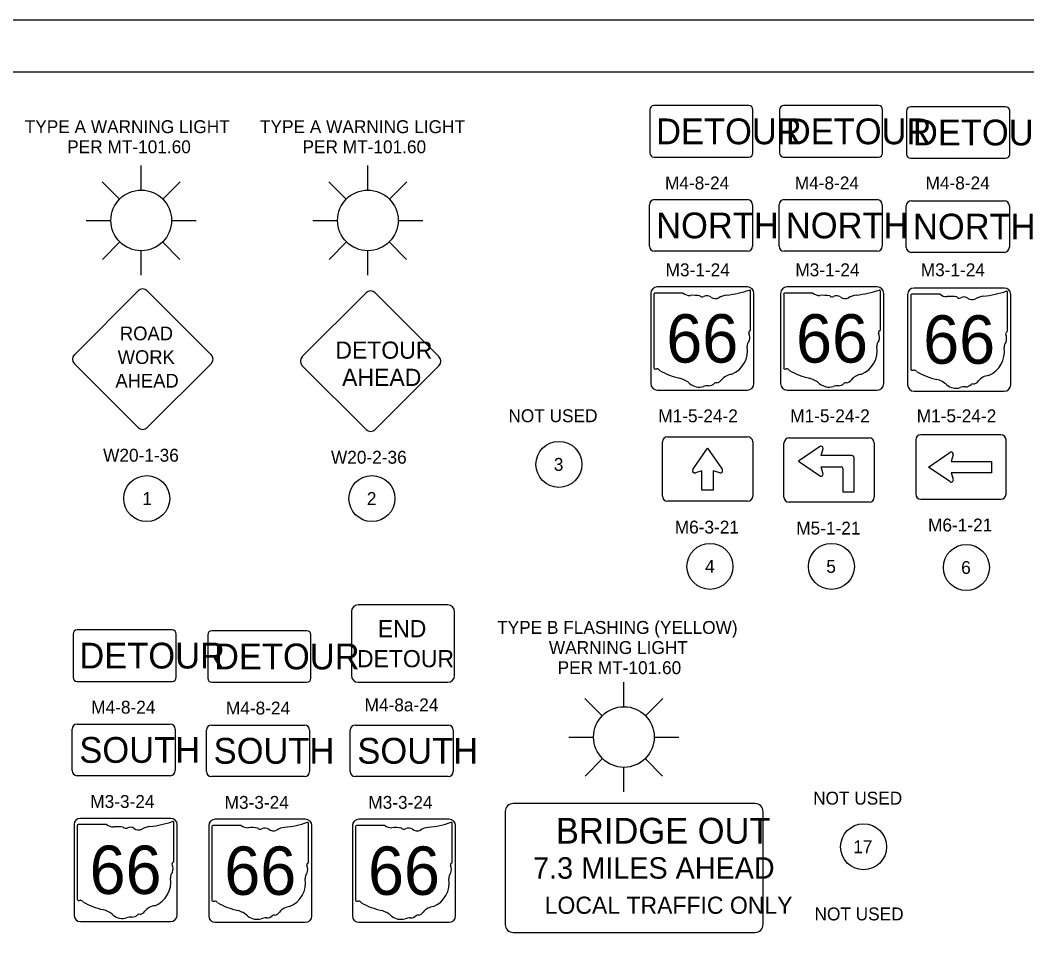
# Model space of a CAD drawing. Extents: x -87 to 2145, y -2128 to 440.
# Drawn here: x 283.9 to 479.1, y 262.6 to 440 of the extents above; entities that cross this region are included whole.
import ezdxf

# ---------------------------------------------------------------- set-up
doc = ezdxf.new("R2010")
doc.units = 0
for name, color, linetype in [('Default', 7, 'Continuous'), ('SH_Border', 7, 'Continuous'), ('SH_Cut_Line', 7, 'Continuous'), ('SN_P_Signs', 7, 'Continuous'), ('SN_P_Text', 7, 'Continuous'), ('SN_X_Public', 7, 'Continuous')]:
    doc.layers.add(name, color=color, linetype=linetype)

msp = doc.modelspace()

# ---------------------------------------------------------------- linework, layer by layer
at = {"layer": 'Default'}
for centre in [(388.38, 353.86), (308.46, 347.23), (352.13, 347.23), (417.68, 334.08), (441.23, 334.08), (467.39, 333.86), (447.46, 279.71)]:
    msp.add_circle(centre, 4.46, dxfattribs=at)
at = {"layer": 'SH_Border'}
msp.add_lwpolyline([(30, 430), (670, 430), (670, 10), (30, 10)], close=True, dxfattribs=at)
at = {"layer": 'SH_Cut_Line'}
msp.add_lwpolyline([(0, 0), (680, 0), (680, 440), (0, 440)], close=True, dxfattribs=at)
at = {"layer": 'SN_P_Signs'}
for p, q in [((405.93, 396.19), (405.93, 404.19)), ((406.93, 405.19), (424.93, 405.19)), ((425.93, 404.19), (425.93, 396.19)), ((431.09, 396.19), (431.09, 404.19)), ((432.09, 405.19), (450.09, 405.19)), ((451.09, 404.19), (451.09, 396.19)), ((456.73, 404.97), (474.73, 404.97)), ((455.73, 395.97), (455.73, 403.97)), ((475.73, 403.97), (475.73, 395.97)), ((424.93, 395.19), (406.93, 395.19)), ((450.09, 395.19), (432.09, 395.19)), ((474.73, 394.97), (456.73, 394.97)), ((406.81, 386.83), (406.81, 372.6)), ((412.49, 387.07), (407, 387.07)), ((425.56, 379.98), (425.56, 387.42)), ((431.97, 386.83), (431.97, 372.6)), ((437.64, 387.07), (432.15, 387.07)), ((450.72, 379.98), (450.72, 387.42)), ((456.62, 386.61), (456.62, 372.37)), ((462.29, 386.85), (456.8, 386.85)), ((475.36, 379.76), (475.36, 387.2)), ((425.56, 379.98), (425.56, 379.98)), ((450.72, 379.98), (450.72, 379.98)), ((475.36, 379.76), (475.36, 379.76)), ((409.47, 359.2), (424.97, 359.2)), ((474.08, 359.6), (458.58, 359.6)), ((474.08, 359.6), (474.08, 359.6)), ((408.47, 347.7), (408.47, 358.2)), ((425.97, 358.2), (425.97, 347.7)), ((432.03, 347.5), (432.03, 358)), ((433.03, 359), (448.53, 359)), ((438.92, 357.27), (434.84, 354.47)), ((449.53, 358), (449.53, 347.5)), ((457.58, 358.6), (457.58, 348.1)), ((475.08, 348.1), (475.08, 358.6)), ((414.37, 352.87), (417.22, 357.01)), ((417.22, 357.01), (420.01, 352.93)), ((439.22, 355.57), (439.64, 356.97)), ((445.16, 355.57), (439.22, 355.57)), ((445.16, 355.57), (445.16, 355.57)), ((460.08, 353.35), (464.21, 356.19)), ((464.85, 355.72), (464.45, 354.44)), ((434.84, 354.47), (438.92, 351.68)), ((439.64, 351.97), (439.22, 353.38)), ((439.22, 353.38), (443.13, 353.38)), ((445.63, 348.53), (445.63, 355.1)), ((464.16, 350.55), (460.08, 353.35)), ((464.45, 354.44), (472.26, 354.44)), ((472.26, 354.44), (472.26, 352.25)), ((416.12, 352.63), (414.84, 352.24)), ((416.12, 348.88), (416.12, 352.63)), ((419.59, 352.24), (418.31, 352.63)), ((418.31, 352.63), (418.31, 348.88)), ((443.44, 353.07), (443.44, 348.53)), ((472.26, 352.25), (464.45, 352.25)), ((464.45, 352.25), (464.85, 350.97)), ((418.31, 348.88), (416.12, 348.88)), ((443.44, 348.53), (445.63, 348.53)), ((443.44, 348.53), (445.63, 348.53)), ((424.97, 346.7), (409.47, 346.7)), ((448.53, 346.5), (433.03, 346.5)), ((458.58, 347.1), (474.08, 347.1)), ((295, 303.49), (313, 303.49)), ((321.05, 303.32), (339.05, 303.32)), ((348.91, 303.32), (366.91, 303.32)), ((294, 294.49), (294, 302.49)), ((314, 302.49), (314, 294.49)), ((320.05, 294.32), (320.05, 302.32)), ((340.05, 302.32), (340.05, 294.32)), ((347.91, 294.32), (347.91, 302.32)), ((367.91, 302.32), (367.91, 294.32)), ((313, 293.49), (295, 293.49)), ((339.05, 293.32), (321.05, 293.32)), ((366.91, 293.32), (348.91, 293.32)), ((294.98, 283.78), (294.98, 269.55)), ((300.66, 284.03), (295.17, 284.03)), ((313.73, 276.94), (313.73, 284.38)), ((321.1, 283.62), (321.1, 269.38)), ((326.78, 283.86), (321.29, 283.86)), ((339.85, 276.77), (339.85, 284.21)), ((348.96, 283.62), (348.96, 269.38)), ((354.64, 283.86), (349.15, 283.86)), ((367.71, 276.77), (367.71, 284.21)), ((313.73, 276.94), (313.73, 276.94)), ((339.85, 276.77), (339.85, 276.77)), ((367.71, 276.77), (367.71, 276.77))]:
    msp.add_line(p, q, dxfattribs=at)
for points in [[(406.01, 422.63), (406.01, 414.23)], [(425.21, 423.43), (406.81, 423.43)], [(426.01, 414.23), (426.01, 422.63)], [(431.16, 422.63), (431.16, 414.23)], [(450.36, 423.43), (431.96, 423.43)], [(451.16, 414.23), (451.16, 422.63)], [(455.81, 422.41), (455.81, 414.01)], [(475.01, 423.21), (456.61, 423.21)], [(475.81, 414.01), (475.81, 422.41)], [(406.81, 413.43), (425.21, 413.43)], [(431.96, 413.43), (450.36, 413.43)], [(456.61, 413.21), (475.01, 413.21)], [(294.44, 375.13), (306.81, 387.51)], [(308.58, 387.51), (320.95, 375.13)], [(338.62, 374.75), (350.99, 387.12)], [(352.76, 387.12), (365.13, 374.75)], [(406.2, 387.02), (406.2, 369.52)], [(424.95, 388.27), (407.45, 388.27)], [(426.2, 369.52), (426.2, 387.02)], [(431.36, 387.02), (431.36, 369.52)], [(450.11, 388.27), (432.61, 388.27)], [(451.36, 369.52), (451.36, 387.02)], [(456, 386.8), (456, 369.3)], [(474.75, 388.05), (457.25, 388.05)], [(476, 369.3), (476, 386.8)], [(306.81, 360.99), (294.44, 373.37)], [(320.95, 373.37), (308.58, 360.99)], [(350.99, 360.61), (338.62, 372.98)], [(365.13, 372.98), (352.76, 360.61)], [(407.45, 368.27), (424.95, 368.27)], [(432.61, 368.27), (450.11, 368.27)], [(457.25, 368.05), (474.75, 368.05)], [(366.86, 326.61), (349.46, 326.61)], [(348.16, 325.31), (348.16, 312.91)], [(368.16, 312.91), (368.16, 325.31)], [(294.18, 320.98), (294.18, 312.58)], [(313.38, 321.78), (294.98, 321.78)], [(314.18, 312.58), (314.18, 320.98)], [(320.3, 320.81), (320.3, 312.41)], [(339.5, 321.61), (321.1, 321.61)], [(340.3, 312.41), (340.3, 320.81)], [(294.98, 311.78), (313.38, 311.78)], [(321.1, 311.61), (339.5, 311.61)], [(349.46, 311.61), (366.86, 311.61)], [(426.42, 288.1), (379.54, 288.1)], [(313.12, 285.22), (295.62, 285.22)], [(339.24, 285.06), (321.74, 285.06)], [(367.1, 285.06), (349.6, 285.06)], [(377.98, 286.54), (377.98, 264.66)], [(427.98, 264.66), (427.98, 286.54)], [(294.37, 283.97), (294.37, 266.47)], [(314.37, 266.47), (314.37, 283.97)], [(320.49, 283.81), (320.49, 266.31)], [(340.49, 266.31), (340.49, 283.81)], [(348.35, 283.81), (348.35, 266.31)], [(368.35, 266.31), (368.35, 283.81)], [(295.62, 265.22), (313.12, 265.22)], [(321.74, 265.06), (339.24, 265.06)], [(349.6, 265.06), (367.1, 265.06)], [(379.54, 263.1), (426.42, 263.1)]]:
    msp.add_lwpolyline(points, dxfattribs=at)
for centre, radius, start, end in [((406.81, 422.63), 0.8, 90, 180), ((425.21, 422.63), 0.8, 0, 90), ((431.96, 422.63), 0.8, 90, 180), ((450.36, 422.63), 0.8, 0, 90), ((456.61, 422.41), 0.8, 90, 180), ((475.01, 422.41), 0.8, 0, 90), ((406.81, 414.23), 0.8, 180, 270), ((425.21, 414.23), 0.8, 270, 0), ((431.96, 414.23), 0.8, 180, 270), ((450.36, 414.23), 0.8, 270, 0), ((456.61, 414.01), 0.8, 180, 270), ((475.01, 414.01), 0.8, 270, 0), ((406.93, 404.19), 1, 90, 180), ((424.93, 404.19), 1, 0, 90), ((432.09, 404.19), 1, 90, 180), ((450.09, 404.19), 1, 0, 90), ((456.73, 403.97), 1, 90, 180), ((474.73, 403.97), 1, 0, 90), ((406.93, 396.19), 1, 180, 270), ((424.93, 396.19), 1, 270, 0), ((432.09, 396.19), 1, 180, 270), ((450.09, 396.19), 1, 270, 0), ((456.73, 395.97), 1, 180, 270), ((474.73, 395.97), 1, 270, 0), ((307.69, 386.62), 1.25, 45, 135), ((351.88, 386.24), 1.25, 45, 135), ((407.45, 387.02), 1.25, 90, 180), ((407.03, 386.86), 0.217, 98.1301, 188.1301), ((413.8, 388.72), 2.11, 231.6195, 271.1119), ((414.49, 379.08), 7.56, 80.4867, 94.9883), ((416.21, 386.93), 0.608, 219.7921, 297.1024), ((417.1, 385.29), 1.26, 54.4667, 119.1411), ((421.42, 382.72), 4, 97.3462, 120.7689), ((418.88, 406.47), 19.88, 275.8445, 288.9065), ((424.95, 387.02), 1.25, 0, 90), ((425.35, 387.46), 0.209, 351.8621, 97.738), ((432.61, 387.02), 1.25, 90, 180), ((432.18, 386.86), 0.217, 98.1301, 188.1301), ((438.95, 388.72), 2.11, 231.6195, 271.1119), ((439.65, 379.08), 7.56, 80.4867, 94.9883), ((441.37, 386.93), 0.608, 219.7921, 297.1024), ((442.26, 385.29), 1.26, 54.4667, 119.1411), ((446.57, 382.72), 4, 97.3462, 120.7689), ((444.04, 406.47), 19.88, 275.8445, 288.9065), ((450.11, 387.02), 1.25, 0, 90), ((450.51, 387.46), 0.209, 351.8621, 97.738), ((457.25, 386.8), 1.25, 90, 180), ((456.83, 386.64), 0.217, 98.1301, 188.1301), ((463.6, 388.5), 2.11, 231.6195, 271.1119), ((468.69, 406.25), 19.88, 275.8445, 288.9065), ((474.75, 386.8), 1.25, 0, 90), ((475.16, 387.23), 0.209, 351.8621, 97.738), ((418.74, 387.54), 1.52, 233.8562, 294.8282), ((443.89, 387.54), 1.52, 233.8562, 294.8282), ((464.3, 378.86), 7.56, 80.4867, 94.9883), ((466.01, 386.71), 0.608, 219.7921, 297.1024), ((466.91, 385.06), 1.26, 54.4667, 119.1411), ((468.54, 387.32), 1.52, 233.8562, 294.8282), ((471.22, 382.5), 4, 97.3462, 120.7689), ((425.51, 379.43), 0.323, 107.944, 210.337), ((423.46, 378.49), 1.94, 340.033, 23.6496), ((425.34, 379.95), 0.223, 289.6038, 7.7341), ((450.67, 379.43), 0.323, 107.944, 210.337), ((448.61, 378.49), 1.94, 340.033, 23.6496), ((450.49, 379.95), 0.223, 289.6038, 7.7341), ((475.32, 379.21), 0.323, 107.944, 210.337), ((473.26, 378.27), 1.94, 340.033, 23.6496), ((475.14, 379.73), 0.223, 289.6038, 7.7341), ((426.31, 376.86), 1.41, 136.8065, 186.9296), ((451.46, 376.86), 1.41, 136.8065, 186.9296), ((476.11, 376.64), 1.41, 136.8065, 186.9296), ((295.32, 374.25), 1.25, 135, 225), ((320.07, 374.25), 1.25, 315, 45), ((420, 375.92), 4.97, 292.3089, 8.9858), ((445.15, 375.92), 4.97, 292.3089, 8.9858), ((469.8, 375.7), 4.97, 292.3089, 8.9858), ((339.5, 373.86), 1.25, 135, 225), ((364.25, 373.86), 1.25, 315, 45), ((407.03, 372.56), 0.219, 171.9584, 258.3066), ((407.06, 374.02), 1.67, 267.339, 280.6039), ((407.41, 371.77), 0.603, 29.7484, 93.2717), ((415.02, 384.56), 14.36, 240.4129, 257.1985), ((422.09, 368.6), 2.72, 94.4031, 142.5768), ((432.18, 372.56), 0.219, 171.9584, 258.3066), ((432.22, 374.02), 1.67, 267.339, 280.6039), ((432.56, 371.77), 0.603, 29.7484, 93.2717), ((440.17, 384.56), 14.36, 240.4129, 257.1985), ((447.25, 368.6), 2.72, 94.4031, 142.5768), ((456.83, 372.34), 0.219, 171.9584, 258.3066), ((456.87, 373.8), 1.67, 267.339, 280.6039), ((457.21, 371.55), 0.603, 29.7484, 93.2717), ((464.82, 384.34), 14.36, 240.4129, 257.1985), ((471.9, 368.38), 2.72, 94.4031, 142.5768), ((407.45, 369.52), 1.25, 180, 270), ((410.74, 366.2), 4.49, 47.1842, 75.836), ((415.6, 371.7), 2.85, 230.7004, 286.2918), ((417.24, 366.78), 2.34, 85.6951, 111.2099), ((417.45, 370.64), 1.52, 268.777, 315.5493), ((418.83, 369.26), 0.428, 65.7517, 132.6484), ((418.64, 371.22), 1.61, 282.8732, 323.2771), ((424.95, 369.52), 1.25, 270, 0), ((432.61, 369.52), 1.25, 180, 270), ((435.89, 366.2), 4.49, 47.1842, 75.836), ((440.75, 371.7), 2.85, 230.7004, 286.2918), ((442.4, 366.78), 2.34, 85.6951, 111.2099), ((442.61, 370.64), 1.52, 268.777, 315.5493), ((443.98, 369.26), 0.428, 65.7517, 132.6484), ((443.8, 371.22), 1.61, 282.8732, 323.2771), ((450.11, 369.52), 1.25, 270, 0), ((457.25, 369.3), 1.25, 180, 270), ((460.54, 365.98), 4.49, 47.1842, 75.836), ((465.4, 371.48), 2.85, 230.7004, 286.2918), ((467.25, 370.42), 1.52, 268.777, 315.5493), ((468.63, 369.04), 0.428, 65.7517, 132.6484), ((468.45, 371), 1.61, 282.8732, 323.2771), ((474.75, 369.3), 1.25, 270, 0), ((467.05, 366.56), 2.34, 85.6951, 111.2099), ((307.69, 361.88), 1.25, 225, 315), ((351.88, 361.49), 1.25, 225, 315), ((409.47, 358.2), 1, 90, 180), ((424.97, 358.2), 1, 0, 90), ((458.58, 358.6), 1, 90, 180), ((474.08, 358.6), 1, 0, 90), ((433.03, 358), 1, 90, 180), ((439.22, 356.97), 0.417, 0.0017, 134.9999), ((448.53, 358), 1, 0, 90), ((445.16, 355.1), 0.469, 0, 90), ((464.45, 355.85), 0.417, 342.7954, 124.5888), ((443.13, 353.07), 0.312, 0, 90), ((414.72, 352.63), 0.417, 145.4112, 287.2046), ((419.72, 352.63), 0.417, 252.7954, 45.0096), ((439.22, 351.97), 0.417, 225.0001, 0.0017), ((464.45, 350.85), 0.417, 224.9904, 17.2046), ((409.47, 347.7), 1, 180, 270), ((424.97, 347.7), 1, 270, 0), ((433.03, 347.5), 1, 180, 270), ((448.53, 347.5), 1, 270, 360), ((458.58, 348.1), 1, 180, 270), ((474.08, 348.1), 1, 270, 0), ((349.46, 325.31), 1.3, 90, 180), ((366.86, 325.31), 1.3, 0, 90), ((294.98, 320.98), 0.8, 90, 180), ((313.38, 320.98), 0.8, 0, 90), ((321.1, 320.81), 0.8, 90, 180), ((339.5, 320.81), 0.8, 0, 90), ((294.98, 312.58), 0.8, 180, 270), ((313.38, 312.58), 0.8, 270, 0), ((321.1, 312.41), 0.8, 180, 270), ((339.5, 312.41), 0.8, 270, 0), ((349.46, 312.91), 1.3, 180, 270), ((366.86, 312.91), 1.3, 270, 0), ((295, 302.49), 1, 90, 180), ((313, 302.49), 1, 0, 90), ((321.05, 302.32), 1, 90, 180), ((339.05, 302.32), 1, 0, 90), ((348.91, 302.32), 1, 90, 180), ((366.91, 302.32), 1, 0, 90), ((295, 294.49), 1, 180, 270), ((313, 294.49), 1, 270, 0), ((321.05, 294.32), 1, 180, 270), ((339.05, 294.32), 1, 270, 0), ((348.91, 294.32), 1, 180, 270), ((366.91, 294.32), 1, 270, 0), ((379.54, 286.54), 1.56, 90, 180), ((426.42, 286.54), 1.56, 0, 90), ((295.62, 283.97), 1.25, 90, 180), ((313.12, 283.97), 1.25, 0, 90), ((321.74, 283.81), 1.25, 90, 180), ((339.24, 283.81), 1.25, 0, 90), ((349.6, 283.81), 1.25, 90, 180), ((367.1, 283.81), 1.25, 0, 90), ((295.2, 283.81), 0.217, 98.1301, 188.1301), ((301.97, 285.68), 2.11, 231.6195, 271.1119), ((302.66, 276.04), 7.56, 80.4867, 94.9883), ((304.38, 283.89), 0.608, 219.7921, 297.1024), ((305.27, 282.24), 1.26, 54.4667, 119.1411), ((306.91, 284.5), 1.52, 233.8562, 294.8282), ((309.59, 279.68), 4, 97.3462, 120.7689), ((307.05, 303.43), 19.88, 275.8445, 288.9065), ((313.52, 284.41), 0.209, 351.8621, 97.738), ((321.32, 283.65), 0.217, 98.1301, 188.1301), ((328.08, 285.51), 2.11, 231.6195, 271.1119), ((328.78, 275.87), 7.56, 80.4867, 94.9883), ((330.5, 283.72), 0.608, 219.7921, 297.1024), ((331.39, 282.07), 1.26, 54.4667, 119.1411), ((333.02, 284.33), 1.52, 233.8562, 294.8282), ((335.71, 279.51), 4, 97.3462, 120.7689), ((333.17, 303.26), 19.88, 275.8445, 288.9065), ((339.64, 284.24), 0.209, 351.8621, 97.738), ((349.18, 283.65), 0.217, 98.1301, 188.1301), ((355.95, 285.51), 2.11, 231.6195, 271.1119), ((356.65, 275.87), 7.56, 80.4867, 94.9883), ((358.36, 283.72), 0.608, 219.7921, 297.1024), ((359.26, 282.07), 1.26, 54.4667, 119.1411), ((360.89, 284.33), 1.52, 233.8562, 294.8282), ((363.57, 279.51), 4, 97.3462, 120.7689), ((361.04, 303.26), 19.88, 275.8445, 288.9065), ((367.51, 284.24), 0.209, 351.8621, 97.738), ((313.68, 276.39), 0.323, 107.944, 210.337), ((311.63, 275.45), 1.94, 340.033, 23.6496), ((313.51, 276.91), 0.223, 289.6038, 7.7341), ((339.8, 276.22), 0.323, 107.944, 210.337), ((337.75, 275.28), 1.94, 340.033, 23.6496), ((339.63, 276.74), 0.223, 289.6038, 7.7341), ((367.67, 276.22), 0.323, 107.944, 210.337), ((365.61, 275.28), 1.94, 340.033, 23.6496), ((367.49, 276.74), 0.223, 289.6038, 7.7341), ((308.17, 272.87), 4.97, 292.3089, 8.9858), ((314.48, 273.82), 1.41, 136.8065, 186.9296), ((334.29, 272.71), 4.97, 292.3089, 8.9858), ((340.6, 273.65), 1.41, 136.8065, 186.9296), ((362.15, 272.71), 4.97, 292.3089, 8.9858), ((368.46, 273.65), 1.41, 136.8065, 186.9296), ((295.2, 269.52), 0.219, 171.9584, 258.3066), ((321.32, 269.35), 0.219, 171.9584, 258.3066), ((295.23, 270.98), 1.67, 267.339, 280.6039), ((295.58, 268.73), 0.603, 29.7484, 93.2717), ((303.19, 281.52), 14.36, 240.4129, 257.1985), ((298.91, 263.16), 4.49, 47.1842, 75.836), ((310.26, 265.56), 2.72, 94.4031, 142.5768), ((321.35, 270.81), 1.67, 267.339, 280.6039), ((321.69, 268.56), 0.603, 29.7484, 93.2717), ((329.31, 281.35), 14.36, 240.4129, 257.1985), ((336.38, 265.39), 2.72, 94.4031, 142.5768), ((349.18, 269.35), 0.219, 171.9584, 258.3066), ((349.21, 270.81), 1.67, 267.339, 280.6039), ((349.56, 268.56), 0.603, 29.7484, 93.2717), ((357.17, 281.35), 14.36, 240.4129, 257.1985), ((364.25, 265.39), 2.72, 94.4031, 142.5768), ((295.62, 266.47), 1.25, 180, 270), ((303.77, 268.66), 2.85, 230.7004, 286.2918), ((305.41, 263.74), 2.34, 85.6951, 111.2099), ((305.62, 267.6), 1.52, 268.777, 315.5493), ((307, 266.22), 0.428, 65.7517, 132.6484), ((306.81, 268.17), 1.61, 282.8732, 323.2771), ((313.12, 266.47), 1.25, 270, 0), ((321.74, 266.31), 1.25, 180, 270), ((325.03, 262.99), 4.49, 47.1842, 75.836), ((329.88, 268.49), 2.85, 230.7004, 286.2918), ((331.53, 263.57), 2.34, 85.6951, 111.2099), ((331.74, 267.43), 1.52, 268.777, 315.5493), ((333.11, 266.05), 0.428, 65.7517, 132.6484), ((332.93, 268.01), 1.61, 282.8732, 323.2771), ((339.24, 266.31), 1.25, 270, 0), ((349.6, 266.31), 1.25, 180, 270), ((352.89, 262.99), 4.49, 47.1842, 75.836), ((357.75, 268.49), 2.85, 230.7004, 286.2918), ((359.4, 263.57), 2.34, 85.6951, 111.2099), ((359.6, 267.43), 1.52, 268.777, 315.5493), ((360.98, 266.05), 0.428, 65.7517, 132.6484), ((360.8, 268.01), 1.61, 282.8732, 323.2771), ((367.1, 266.31), 1.25, 270, 0), ((379.54, 264.66), 1.56, 180, 270), ((426.42, 264.66), 1.56, 270, 0)]:
    msp.add_arc(centre, radius, start, end, dxfattribs=at)
at = {"layer": 'SN_X_Public'}
for p, q in [((307.4, 407.06), (307.4, 411.82)), ((351.34, 407.06), (351.34, 411.82)), ((299.85, 408.66), (303.2, 405.29)), ((311.6, 405.29), (314.95, 408.66)), ((343.79, 408.66), (347.14, 405.29)), ((355.54, 405.29), (358.89, 408.66)), ((296.75, 401.17), (301.51, 401.17)), ((313.28, 401.17), (318.05, 401.17)), ((340.69, 401.17), (345.46, 401.17)), ((357.23, 401.17), (361.99, 401.17)), ((299.9, 393.61), (303.25, 396.99)), ((311.55, 396.99), (314.9, 393.61)), ((343.84, 393.61), (347.19, 396.99)), ((355.49, 396.99), (358.84, 393.61)), ((307.4, 390.52), (307.4, 395.29)), ((351.34, 390.52), (351.34, 395.29)), ((400.99, 306.87), (400.99, 311.64)), ((393.44, 308.47), (396.79, 305.1)), ((405.19, 305.1), (408.54, 308.47)), ((390.34, 300.99), (395.11, 300.99)), ((406.87, 300.99), (411.64, 300.99)), ((393.49, 293.42), (396.84, 296.8)), ((405.14, 296.8), (408.49, 293.42)), ((400.99, 290.34), (400.99, 295.1))]:
    msp.add_line(p, q, dxfattribs=at)
for centre in [(307.4, 401.17), (351.34, 401.17), (400.99, 300.99)]:
    msp.add_circle(centre, 5.88, dxfattribs=at)

# ---------------------------------------------------------------- texts
at = {"layer": 'Default'}
for s, p in [('TYPE A WARNING LIGHT', (284.81, 418.09)), ('TYPE A WARNING LIGHT', (330.43, 418.09)), ('PER MT-101.60', (293.05, 414.19)), ('PER MT-101.60', (338.67, 414.19)), ('NOT USED', (378.6, 362.04)), ('3', (387.4, 352.61)), ('1', (307.62, 345.98)), ('2', (351.14, 345.98)), ('4', (416.73, 332.83)), ('5', (440.23, 332.83)), ('6', (466.39, 332.61)), ('TYPE B FLASHING (YELLOW)', (376.41, 320.99)), ('WARNING LIGHT', (386.45, 317.09)), ('PER MT-101.60', (388.13, 313.19)), ('NOT USED', (437.68, 287.89)), ('17', (445.45, 278.46)), ('NOT USED', (437.95, 265.44))]:
    msp.add_text(s, height=2.5, dxfattribs=at).set_placement(p)
at = {"layer": 'SN_P_Signs'}
for s, height, p in [('DETOUR', 5, (407.23, 415.93)), ('DETOUR', 5, (432.38, 415.93)), ('DETOUR', 5, (457.03, 415.71)), ('NORTH', 5, (407.24, 397.69)), ('NORTH', 5, (432.39, 397.69)), ('NORTH', 5, (457.04, 397.47)), ('66', 9.375, (409.22, 373.6)), ('66', 9.375, (434.37, 373.6)), ('66', 9.375, (459.02, 373.38)), ('ROAD', 2.665, (303.26, 377.92)), ('DETOUR', 3.333, (345.04, 374.35)), ('WORK', 2.665, (302.83, 373.33)), ('AHEAD', 2.665, (302.39, 368.75)), ('AHEAD', 3.333, (346.35, 369.07)), ('END', 3.333, (353.27, 320.34)), ('DETOUR', 5, (295.4, 314.28)), ('DETOUR', 5, (321.51, 314.11)), ('DETOUR', 3.333, (349.23, 314.52)), ('SOUTH', 5, (295.4, 295.99)), ('SOUTH', 5, (321.44, 295.82)), ('SOUTH', 5, (349.31, 295.82)), ('BRIDGE OUT', 5, (387.81, 280.32)), ('66', 9.375, (297.39, 270.56)), ('66', 9.375, (323.51, 270.39)), ('66', 9.375, (351.37, 270.39)), ('7.3', 4.167, (383.39, 273.52)), ('MILES AHEAD', 4.1667, (392.75, 273.52)), ('LOCAL TRAFFIC ONLY', 3.3333, (385.63, 266.71))]:
    msp.add_text(s, height=height, dxfattribs=at).set_placement(p)
at = {"layer": 'SN_P_Text'}
for s, p in [('M4-8-24', (408.96, 407.18)), ('M4-8-24', (434.12, 407.18)), ('M4-8-24', (459.48, 407.18)), ('M3-1-24', (409.08, 390.34)), ('M3-1-24', (434.23, 390.34)), ('M3-1-24', (458.55, 390.34)), ('M1-5-24-2', (407.66, 362.02)), ('M1-5-24-2', (433.24, 362.02)), ('M1-5-24-2', (457.77, 362.02)), ('W20-1-36', (300.01, 354.38)), ('W20-2-36', (344.19, 353.99)), ('M6-3-21', (410.85, 340.45)), ('M5-1-21', (434.41, 340.25)), ('M6-1-21', (459.96, 340.85)), ('M4-8a-24', (350.71, 305.97)), ('M4-8-24', (297.7, 305.53)), ('M4-8-24', (323.82, 305.36)), ('M3-3-24', (297.52, 287.24)), ('M3-3-24', (323.57, 287.07)), ('M3-3-24', (351.43, 287.07))]:
    msp.add_text(s, height=2.5, dxfattribs=at).set_placement(p)

doc.saveas('drawing.dxf')
